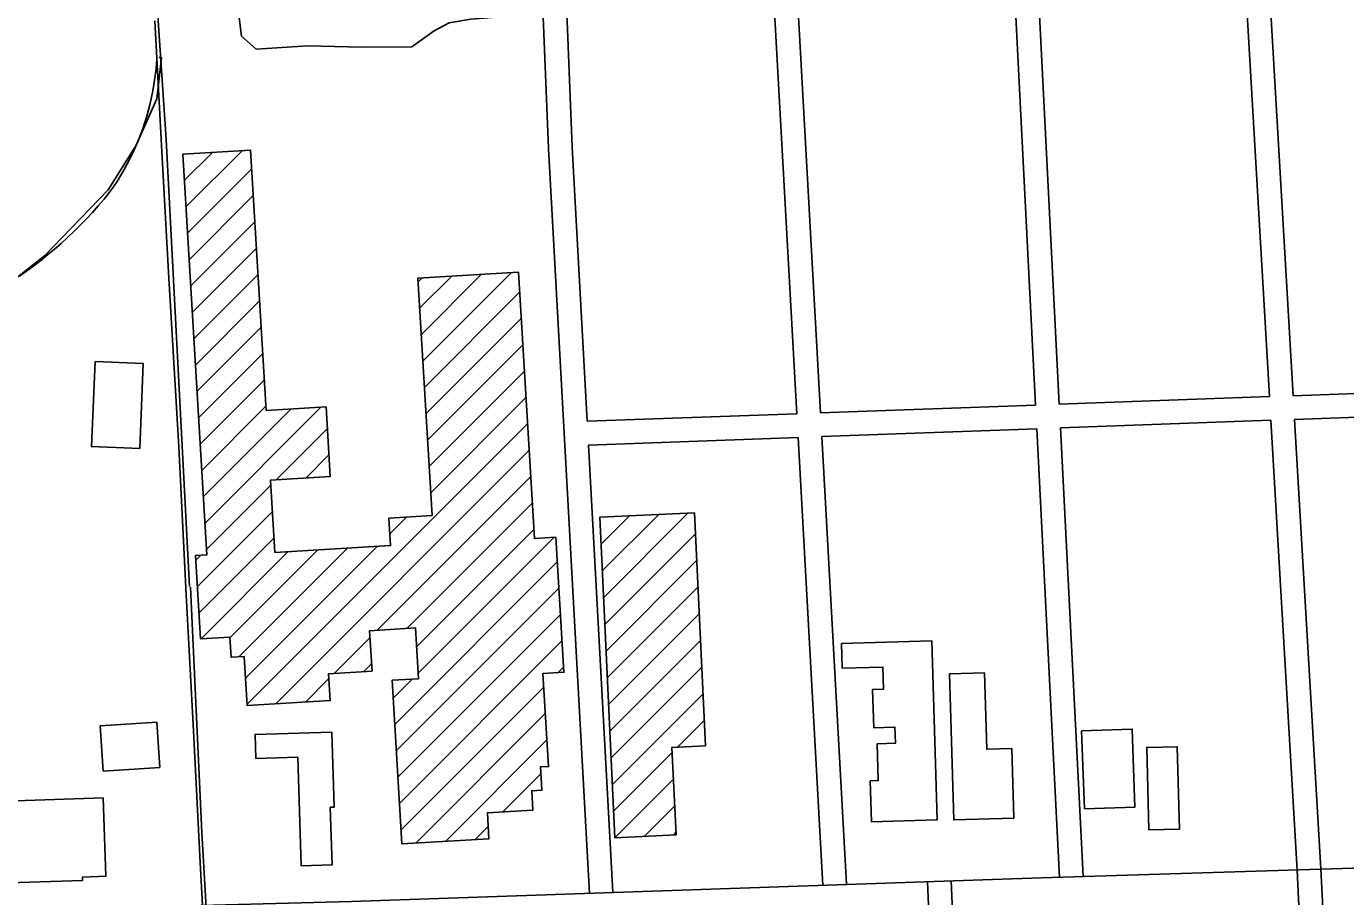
# Model space of a CAD drawing. Extents: x 3313447 to 3351316, y 703786 to 729172.
# Drawn here: x 3330361 to 3332031, y 716341 to 717443 of the extents above; entities that cross this region are included whole.
import ezdxf

# ---------------------------------------------------------------- set-up
doc = ezdxf.new("R2010")
doc.units = 0
for name, color, linetype in [('V-BLDG-OTLN', 7, 'Continuous'), ('V-RAIL-TRAK', 7, 'Continuous'), ('V-ROAD-CNTR', 7, 'Continuous')]:
    doc.layers.add(name, color=color, linetype=linetype)

msp = doc.modelspace()

# ---------------------------------------------------------------- linework, layer by layer
at = {"layer": 'V-BLDG-OTLN'}
for p, q in [((3330560.7, 717247.5), (3330596.3, 717283.1)), ((3330562.7, 717214.1), (3330633.9, 717285.3)), ((3330564.7, 717180.8), (3330646.1, 717262.2)), ((3330566.7, 717147.4), (3330648.1, 717228.8)), ((3330568.7, 717114), (3330650.1, 717195.4)), ((3330570.7, 717080.7), (3330652.1, 717162.1)), ((3330572.7, 717047.3), (3330654.1, 717128.7)), ((3330856.7, 717119.2), (3330861.9, 717124.5)), ((3330858.7, 717085.9), (3330899.5, 717126.7)), ((3330860.7, 717052.5), (3330937.1, 717129)), ((3330862.7, 717019.1), (3330974.8, 717131.2)), ((3330864.7, 716985.8), (3330985.3, 717106.4)), ((3330574.7, 717014), (3330656.1, 717095.4)), ((3330866.7, 716952.4), (3330987.3, 717073)), ((3330576.7, 716980.6), (3330658.1, 717062)), ((3330868.7, 716919.1), (3330989.3, 717039.7)), ((3330578.7, 716947.3), (3330660.1, 717028.7)), ((3330870.7, 716885.7), (3330991.3, 717006.3)), ((3330580.7, 716913.9), (3330662.1, 716995.3)), ((3330872.7, 716852.4), (3330993.3, 716972.9)), ((3330582.7, 716880.6), (3330664.1, 716962)), ((3330584.7, 716847.2), (3330696, 716958.5)), ((3330586.7, 716813.8), (3330733.6, 716960.8)), ((3330640, 716584.4), (3330995.3, 716939.6)), ((3330677.3, 716869.1), (3330741.9, 716933.7)), ((3330676.4, 716585.3), (3330997.3, 716906.2)), ((3330714.9, 716871.3), (3330743.9, 716900.3)), ((3330804.9, 716678.5), (3330999.3, 716872.9)), ((3330588.7, 716780.5), (3330670.3, 716862.1)), ((3330842.5, 716680.8), (3331001.3, 716839.5)), ((3330577.1, 716733.6), (3330672.3, 716828.7)), ((3330821, 716800.7), (3330841.9, 716821.6)), ((3331088.4, 716787.3), (3331124.5, 716823.4)), ((3331090, 716753.5), (3331161.6, 716825.1)), ((3331091.6, 716719.7), (3331198.7, 716826.9)), ((3330854.8, 716657.7), (3331003.3, 716806.2)), ((3331093.2, 716686), (3331207.9, 716800.7)), ((3330579.1, 716700.2), (3330674.3, 716795.4)), ((3330629.8, 716644.9), (3330767.4, 716782.5)), ((3330638, 716617.7), (3330805.1, 716784.7)), ((3330856.8, 716624.3), (3331028.4, 716795.9)), ((3330575.1, 716766.9), (3330581.6, 716773.5)), ((3330582, 716667.7), (3330692.2, 716778)), ((3330618.5, 716668.9), (3330729.8, 716780.2)), ((3330827.1, 716559.3), (3331032.9, 716765.1)), ((3331094.8, 716652.2), (3331209.5, 716767)), ((3330829.1, 716525.9), (3331034.9, 716731.7)), ((3331096.3, 716618.5), (3331211.1, 716733.2)), ((3330831.1, 716492.6), (3331036.9, 716698.4)), ((3331097.9, 716584.7), (3331212.7, 716699.4)), ((3330750.3, 716623.9), (3330795.9, 716669.5)), ((3330833.1, 716459.2), (3331038.9, 716665)), ((3331099.5, 716550.9), (3331214.3, 716665.7)), ((3330787.9, 716626.2), (3330797.9, 716636.1)), ((3331034.2, 716625), (3331040.9, 716631.7)), ((3331101.1, 716517.2), (3331215.9, 716631.9)), ((3330714, 716587.6), (3330743.7, 716617.4)), ((3330825.1, 716592.6), (3330849.2, 716616.7)), ((3330835.1, 716425.9), (3331015.8, 716606.6)), ((3331102.7, 716483.4), (3331217.5, 716598.2)), ((3330853.7, 716409.1), (3331017.8, 716573.3)), ((3331185.3, 716530.6), (3331219.1, 716564.4)), ((3330891.3, 716411.4), (3331019.8, 716539.9)), ((3331104.3, 716449.6), (3331178.4, 716523.8)), ((3331021.3, 716506.1), (3331021.8, 716506.5)), ((3330964, 716448.7), (3331012.2, 716496.9)), ((3331105.9, 716415.9), (3331180, 716490)), ((3331001.6, 716450.9), (3331002, 716451.4)), ((3331143, 716417.6), (3331181.6, 716456.2)), ((3330928.9, 716413.6), (3330945.5, 716430.2)), ((3331180.1, 716419.4), (3331183.2, 716422.5))]:
    msp.add_line(p, q, dxfattribs=at)
for points in [[(3330558.7, 717280.8), (3330589.1, 716773.9), (3330574.8, 716773), (3330581.1, 716667.7), (3330618.4, 716669.9), (3330620, 716644.3), (3330636.4, 716645.3), (3330640.1, 716583.2), (3330745.4, 716589.5), (3330743.4, 716623.5), (3330798.4, 716626.8), (3330795.4, 716677.9), (3330853.3, 716681.4), (3330857.2, 716617.2), (3330823.7, 716615.2), (3330836.2, 716408.1), (3330946.4, 716414.7), (3330944.4, 716447.5), (3331002.1, 716451), (3331000.6, 716475.5), (3331013.5, 716476.3), (3331011.7, 716505.5), (3331021.9, 716506.1), (3331014.8, 716623.8), (3331041.3, 716625.4), (3331031, 716796.1), (3331004, 716794.5), (3330983.7, 717131.8), (3330856.4, 717124.1), (3330874.4, 716823.6), (3330819.8, 716820.3), (3330821.9, 716785.7), (3330675.4, 716777), (3330669.9, 716868.6), (3330745.5, 716873.2), (3330740.2, 716961.2), (3330664.4, 716956.6), (3330644.7, 717286)], [(3330447.7, 717018.5), (3330443.2, 716911), (3330504.3, 716908.5), (3330508.7, 717016)], [(3331105.9, 716415.9), (3331086.8, 716821.6), (3331206.7, 716827.2), (3331220.6, 716532.3), (3331178.1, 716530.3), (3331183.4, 716419.5)], [(3331514.1, 716438.7), (3331507.1, 716665.3), (3331392.9, 716661.7), (3331393.8, 716630.4), (3331445.3, 716632), (3331446.1, 716604), (3331432.1, 716603.6), (3331433.6, 716555.1), (3331460.4, 716555.9), (3331461, 716535.6), (3331438, 716534.9), (3331439.4, 716488.2), (3331429.2, 716487.9), (3331430.8, 716436.1)], [(3331573.9, 716624.7), (3331576.7, 716527.9), (3331608.6, 716528.8), (3331611.1, 716440.8), (3331535, 716438.6), (3331529.7, 716623.4)], [(3330457.9, 716500.4), (3330529.6, 716505), (3330525.9, 716562.1), (3330454.2, 716557.5)], [(3330708.6, 716380.3), (3330704.3, 716518), (3330651.3, 716516.3), (3330650.3, 716546.7), (3330747.4, 716549.7), (3330750.4, 716454.7), (3330745.5, 716454.5), (3330747.8, 716381.5)], [(3331700.3, 716452.4), (3331696.8, 716551.2), (3331760.9, 716553.5), (3331764.4, 716454.7)], [(3331820.6, 716426.8), (3331817.9, 716531.2), (3331779.4, 716530.2), (3331782.1, 716425.8)], [(3330334.6, 716462.1), (3330338.1, 716358.8), (3330432, 716362), (3330431.9, 716366.2), (3330461.2, 716367.2), (3330457.9, 716466.3)]]:
    msp.add_lwpolyline(points, close=True, dxfattribs=at)
at = {"layer": 'V-RAIL-TRAK'}
for points in [[(3330525.8, 717402.3), (3330523.2, 717449.5)], [(3330525.8, 717402.3), (3330525.3, 717394), (3330524.5, 717385.8), (3330523.5, 717377.5), (3330522.3, 717369.3), (3330520.9, 717361.2), (3330519.3, 717353.1), (3330517.5, 717345), (3330515.4, 717337), (3330513.2, 717329), (3330510.8, 717321.1), (3330508.1, 717313.2), (3330505.3, 717305.5), (3330502.2, 717297.8), (3330499, 717290.1), (3330495.5, 717282.6), (3330491.9, 717275.2), (3330488.1, 717267.8), (3330484.1, 717260.6), (3330479.9, 717253.4), (3330475.5, 717246.4), (3330471, 717239.5), (3330466.2, 717232.7), (3330459.1, 717224.1), (3330451.8, 717215.6), (3330444.4, 717207.3), (3330436.7, 717199.1), (3330428.9, 717191.1), (3330421, 717183.2), (3330412.9, 717175.5), (3330404.6, 717168), (3330396.2, 717160.7), (3330387.6, 717153.5), (3330378.9, 717146.4), (3330370.1, 717139.6), (3330361.1, 717132.9), (3330352, 717126.5)], [(3330593.5, 716153.3), (3330590.5, 716212.3), (3330587.3, 716266.9), (3330584.2, 716323.2), (3330580.9, 716384.7), (3330572.3, 716551.1), (3330563.2, 716723.3), (3330553.6, 716910.6), (3330540.9, 717131.4), (3330532.3, 717284.4), (3330525.8, 717402.3)]]:
    msp.add_lwpolyline(points, dxfattribs=at)
at = {"layer": 'V-ROAD-CNTR'}
for points in [[(3330448, 718675.5), (3330468.9, 718322.6), (3330537.9, 717299.3), (3330567.2, 716734)], [(3331015.2, 717454.2), (3330961.4, 717454.8), (3330923.4, 717451.6), (3330896, 717447.3), (3330877.1, 717436.8), (3330848.8, 717416.7), (3330784.8, 717416.3), (3330717.2, 717418.1), (3330651.5, 717413.6), (3330633.2, 717430.1), (3330629.2, 717460.1), (3330623.3, 717592.6), (3330630, 717620), (3330669.6, 717624), (3330757, 717632.9), (3330820.6, 717639.4), (3330840.1, 717637.8), (3330833.3, 717778.6), (3330815.8, 718024.1), (3330796.9, 718352.7), (3330789.3, 718618.1)], [(3331934.7, 716974.2), (3331900, 717566.9)], [(3331964.7, 716975.3), (3331929.9, 717568.6)], [(3331638.6, 716963.5), (3331608.4, 717556)], [(3331668.5, 716964.6), (3331638.4, 717557.6)], [(3331051.8, 717289.7), (3331042, 717535)], [(3331336.2, 716952.5), (3331303.4, 717544.5)], [(3331366.2, 716953.6), (3331333.3, 717546.2)], [(3331021.8, 717288.5), (3331015.2, 717454.2)], [(3330528.7, 717403.3), (3330531.7, 717403.4), (3330525.8, 717351), (3330499.5, 717291.5), (3330464.2, 717235.9), (3330383.8, 717152.2), (3330325.3, 717106.8), (3330263.1, 717065.1), (3330178.6, 717019.4), (3330125.4, 716990.1), (3330080.6, 716976.1), (3330052.2, 716975.5), (3329983.3, 716967), (3329695.1, 716965.8), (3329441.1, 716959.3)], [(3331021.8, 717288.3), (3331073.6, 716345.3)], [(3331051.8, 717289.9), (3331070.8, 716942.9)], [(3332227.4, 716984.9), (3331964.7, 716975.3)], [(3331934.7, 716974.2), (3331668.5, 716964.6)], [(3331336.2, 716952.5), (3331070.8, 716942.9)], [(3331638.6, 716963.5), (3331366.2, 716953.6)], [(3332229.1, 716954.9), (3331966.4, 716945.4)], [(3331640.1, 716933.5), (3331367.9, 716923.6)], [(3331669, 716365.8), (3331640.1, 716933.5)], [(3331936.4, 716944.3), (3331670.1, 716934.6)], [(3331698.9, 716367.3), (3331670.1, 716934.6)], [(3331969.8, 716374.9), (3331936.4, 716944.3)], [(3331999.7, 716376.6), (3331966.4, 716945.4)], [(3331337.9, 716922.5), (3331072.5, 716912.9)], [(3331369.3, 716355.5), (3331337.9, 716922.5)], [(3331399.3, 716357.2), (3331367.9, 716923.6)], [(3331072.5, 716912.9), (3331103.5, 716346.9)], [(3330677.1, 714992.6), (3330666, 715141.2), (3330655.4, 715349.9), (3330643.7, 715519.4), (3330635, 715682.7), (3330614.9, 716031), (3330599.1, 716145), (3330582.7, 716422.4), (3330568.6, 716732.9)], [(3330469.3, 716327.4), (3330772.5, 716335.2), (3331645.6, 716365.3), (3332095, 716379.1), (3332695, 716402.4), (3333117.2, 716413.5), (3333204.7, 716416.3)], [(3331969.8, 716375), (3331974.2, 716284.4), (3331998, 715873.6), (3332015.1, 715565.5), (3332015.1, 715529.3), (3332014, 715518.2)], [(3331999.7, 716376.5), (3332004.2, 716286), (3332027.9, 715875.3), (3332045.1, 715566.4), (3332045.1, 715527.9), (3332044.2, 715518.9)], [(3331501.8, 716360.3), (3331506.9, 716242.1), (3331527, 715924.4), (3331553.9, 715501.4)], [(3331531.8, 716361.5), (3331536.9, 716243.7), (3331557, 715926.3), (3331583.9, 715502.9)]]:
    msp.add_lwpolyline(points, dxfattribs=at)

doc.saveas('drawing.dxf')
